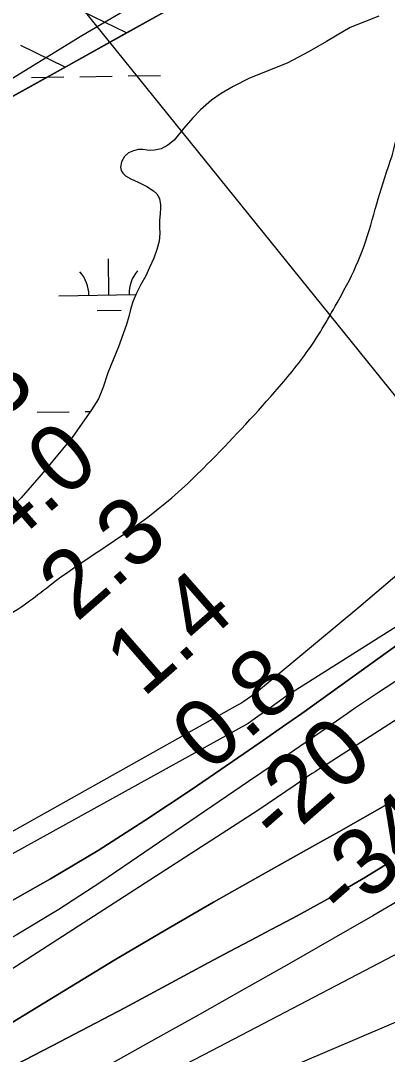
# Model space of a CAD drawing. Extents: x 3855477 to 3893699, y 299188 to 325115.
# Drawn here: x 3872034 to 3872399, y 312474 to 313502 of the extents above; entities that cross this region are included whole.
import ezdxf

# ---------------------------------------------------------------- set-up
doc = ezdxf.new("R2010")
doc.units = 0
for name, color, linetype in [('V-LEVE-TOET', 7, 'Continuous'), ('V-RIVR-EDGE', 7, 'Continuous'), ('V-RIVR-RANG', 7, 'Continuous'), ('V-RRAP-FSHR', 7, 'Continuous'), ('V-TOPO-DPTH', 7, 'Continuous'), ('V-TOPO-MAJR', 7, 'Continuous'), ('V-TOPO-MINR', 7, 'Continuous'), ('V-TOPO-WATR', 7, 'Continuous'), ('V-WETL-SWMP', 7, 'Continuous')]:
    doc.layers.add(name, color=color, linetype=linetype)

msp = doc.modelspace()

# ---------------------------------------------------------------- linework, layer by layer
at = {"layer": 'V-LEVE-TOET'}
msp.add_lwpolyline([(3871683.1, 313244.5), (3871881.8, 313356.2), (3872095, 313487), (3872256, 313581.8), (3872444.5, 313683.3), (3872550.2, 313742.6), (3872675.2, 313814.3), (3872773.1, 313870), (3872794, 313883.7), (3872810.9, 313899.9), (3872844.6, 313938.1), (3872917, 314021.2), (3872980, 314095.1), (3873014.6, 314138.1), (3873035.6, 314164.5), (3873081.3, 314220.9), (3873128.2, 314274.4), (3873171.4, 314327.2)], dxfattribs=at)
at = {"layer": 'V-RIVR-EDGE'}
for points in [[(3870972.1, 312666.3), (3870993.8, 312672.1), (3871022.5, 312690), (3871060.4, 312706.6), (3871102.3, 312719.3), (3871147, 312724.7), (3871191.2, 312718.7), (3871232.6, 312709.4), (3871259.3, 312700.6), (3871295.9, 312688.9), (3871335.8, 312680.4), (3871370, 312678.4), (3871443.4, 312681.4), (3871511.9, 312689.2), (3871574.1, 312695.8), (3871592.9, 312698.9), (3871623.2, 312703.6), (3871656.7, 312711.5), (3871689.8, 312725.4), (3871735.7, 312752.4), (3871757.6, 312771.5), (3871778, 312783), (3871812.7, 312794.4), (3871835.4, 312804.7), (3871868.2, 312821.8), (3871906.9, 312843.6), (3871977.9, 312885.7), (3872043, 312925), (3872065.3, 312942.1), (3872139.2, 312992.9), (3872194.3, 313036.2), (3872219.5, 313060.5), (3872287, 313132.8), (3872320.2, 313174.2), (3872350.6, 313224.3), (3872369.8, 313262.5), (3872396.3, 313345.8), (3872408.4, 313389.2), (3872409.7, 313428.2), (3872418.9, 313462.5), (3872430.1, 313484), (3872453.7, 313511.8), (3872520.4, 313558.7), (3872545.5, 313579.7), (3872572.7, 313590), (3872600.6, 313599.5), (3872632.1, 313615.4), (3872649.3, 313622.1), (3872670.8, 313631.2), (3872686.8, 313633.2), (3872707.5, 313632.3), (3872752.9, 313645.4), (3872779.7, 313650.1), (3872801.2, 313649.6), (3872820.7, 313647.6), (3872846.2, 313648.7), (3872863.4, 313655.1), (3872888.1, 313659.8), (3872904, 313660.5)], [(3863207.1, 312832.2), (3863229.9, 312820.5), (3863243.5, 312811.8), (3863252.2, 312800.6), (3863256, 312790.4), (3863258, 312782.1), (3863257.5, 312769.5), (3863258.4, 312767), (3863259.9, 312761.2), (3863272.5, 312752), (3863294.8, 312738.3), (3863304.9, 312730.5), (3863319.5, 312720.3), (3863340.8, 312706.1), (3863352, 312701.7), (3863367, 312691), (3863378.2, 312682.7), (3863401.9, 312671), (3863427.1, 312656.4), (3863482.4, 312619.3), (3863528.5, 312589.1), (3863577.5, 312559.9), (3863604.1, 312542.3), (3863636.6, 312517.5), (3863649.7, 312508.2), (3863660.4, 312503.8), (3863682.7, 312489.7), (3863711.3, 312471.6), (3863738.9, 312455.5), (3863758.3, 312443.8), (3863780.1, 312431.2), (3863800.5, 312415.1), (3863817, 312406.8), (3863839.8, 312392.2), (3863862.1, 312377.5), (3863889.7, 312359), (3863936.7, 312330.2), (3863968.7, 312306.9), (3863983.8, 312297.1), (3864001.7, 312287.3), (3864027.4, 312273.7), (3864050.2, 312262.5), (3864086.1, 312242.9), (3864114.2, 312230.7), (3864161.8, 312206.8), (3864218.5, 312183.4), (3864252, 312168.7), (3864285.9, 312149.2), (3864306.8, 312137.5), (3864333.5, 312126.3), (3864359.7, 312113.6), (3864405.3, 312090.6), (3864433.4, 312079.9), (3864480.5, 312059.9), (3864519.8, 312042.8), (3864559.5, 312026.6), (3864597.4, 312010), (3864673.5, 311974.9), (3864716.2, 311957.3), (3864748.2, 311942.6), (3864782.2, 311928.5), (3864814.7, 311917.2), (3864837.5, 311908.4), (3864857.4, 311899.1), (3864871, 311891.8), (3864889.4, 311885.5), (3864901.6, 311881.1), (3864917.6, 311873.7), (3864943.3, 311864), (3864968, 311853.2), (3864991.3, 311844.4), (3865007.8, 311838.6), (3865027.2, 311829.8), (3865055.8, 311817.6), (3865074.3, 311810.2), (3865099.5, 311798), (3865169.3, 311767.3), (3865206.7, 311751.1), (3865252.8, 311727.2), (3865287.7, 311710.6), (3865320.2, 311696.5), (3865350.8, 311682.8), (3865409.5, 311654), (3865441.5, 311635.9), (3865468.1, 311618.4), (3865502.5, 311593.5), (3865519, 311581.9), (3865540.8, 311565.8), (3865562.2, 311550.7), (3865593.2, 311530.7), (3865614.5, 311512.7), (3865636.3, 311497.1), (3865660.6, 311479.5), (3865674.1, 311466.9), (3865694.5, 311450.8), (3865723.6, 311431.3), (3865765.8, 311405.4), (3865794.9, 311386.9), (3865822.5, 311368.4), (3865843.8, 311357.2), (3865860.8, 311347.4), (3865894.8, 311332.3), (3865922.9, 311321), (3865957.4, 311306.9), (3865987, 311294.2), (3866029.2, 311278), (3866067, 311265.3), (3866101.5, 311251.6), (3866129.6, 311241.9), (3866147.6, 311237.9), (3866169.4, 311232), (3866197.5, 311224.2), (3866231, 311213), (3866265.5, 311203.2), (3866285.9, 311197.3), (3866332, 311184.1), (3866359.1, 311172.8), (3866381, 311168.4), (3866393.6, 311165.9), (3866400.9, 311160.6), (3866406.7, 311158.6), (3866430.5, 311150.3), (3866466.4, 311139), (3866495.5, 311132.2), (3866529, 311121.9), (3866564.4, 311113.1), (3866587.2, 311105.7), (3866615.8, 311098.8), (3866658.1, 311087.1), (3866694.5, 311075.3), (3866714.4, 311068.5), (3866741.5, 311059.2), (3866767.3, 311055.7), (3866784.7, 311052.3), (3866816.3, 311042), (3866834.7, 311036.1), (3866869.2, 311024.4), (3866903.1, 311013.2), (3866908.5, 311009.3), (3866908.9, 311004.4), (3866908.9, 311002.5), (3866903.6, 311000.5), (3866900.2, 310996.6), (3866897.7, 310988.9), (3866897.7, 310988.4), (3866901.6, 310984.5), (3866906.9, 310981.1), (3866918.6, 310978.1), (3866929.8, 310976.2), (3866933.6, 310977.1), (3866939.5, 310985.4), (3866939, 310987.8), (3866937.6, 310989.8), (3866932.7, 310990.7), (3866924, 310991.7), (3866922.5, 310993.7), (3866920.6, 310999), (3866921.1, 311001.9), (3866924, 311002.9), (3866927.4, 311002.9), (3866930.8, 311002.9), (3866947.3, 310999.9), (3866980.3, 310990.6), (3867010.4, 310980.3), (3867026.4, 310974.5), (3867063.3, 310966.1), (3867093.4, 310953.4), (3867109.4, 310952.9), (3867128.8, 310946.1), (3867179.7, 310930.9), (3867221.5, 310918.2), (3867256.9, 310905.4), (3867293.3, 310893.2), (3867338.4, 310880), (3867370, 310870.7), (3867412.2, 310857.9), (3867470.9, 310839.3), (3867485.9, 310835.4), (3867499.1, 310836.9), (3867515.1, 310844.6), (3867537, 310860.6), (3867550.6, 310874.1), (3867558.4, 310888.7), (3867566.2, 310900.8), (3867575, 310909.5), (3867591, 310918.7), (3867596.9, 310919.2), (3867603.7, 310919.1), (3867628.4, 310912.3), (3867660.9, 310901), (3867685.2, 310890.8), (3867709.4, 310883.4), (3867736.1, 310878.5), (3867759.9, 310872.1), (3867775.9, 310868.2), (3867791.5, 310859.4), (3867808.4, 310849.2), (3867829.3, 310839.4), (3867856, 310830.1), (3867883.1, 310819.9), (3867902.1, 310812.5), (3867927.8, 310798.9), (3867944.7, 310788.6), (3867961.2, 310779.9), (3867986, 310770.6), (3867999.1, 310765.2), (3868011.2, 310759.8), (3868025.8, 310751.5), (3868036.4, 310744.7), (3868051, 310738.8), (3868071.4, 310731), (3868087.4, 310727.1), (3868111.6, 310724.6), (3868125.2, 310721.2), (3868147.1, 310712.4), (3868174.7, 310704.1), (3868197.5, 310695.7), (3868214.5, 310689.9), (3868239.3, 310677.2), (3868260.6, 310670.8), (3868284.4, 310666.4), (3868316.9, 310659.5), (3868344.1, 310653.6), (3868376.6, 310646.7), (3868410.1, 310641.3), (3868440.2, 310636.9), (3868468.8, 310632.4), (3868492.1, 310629.5), (3868518.4, 310623.1), (3868536.8, 310623), (3868547.5, 310623.5), (3868562.5, 310620.5), (3868581, 310615.2), (3868596.5, 310614.1), (3868609.1, 310608.8), (3868621.3, 310608.7), (3868632.9, 310606.8), (3868646, 310603.3), (3868659.6, 310598.9), (3868680.5, 310591.6), (3868698, 310586.7), (3868708.2, 310587.6), (3868719.3, 310587.6), (3868733.4, 310585.6), (3868758.2, 310579.8), (3868781.4, 310573.9), (3868804.7, 310569.9), (3868819.8, 310566), (3868824.2, 310566), (3868832.9, 310567.9), (3868838.7, 310567.9), (3868853.8, 310568.3), (3868866.9, 310566.4), (3868878.1, 310563.9), (3868891.7, 310564.4), (3868904.3, 310564.3), (3868919.8, 310562.8), (3868941.2, 310556.5), (3868965.4, 310550.6), (3869003.8, 310543.7), (3869038.3, 310539.7), (3869049.9, 310537.8), (3869068.4, 310532.4), (3869091.7, 310530.8), (3869110.6, 310529.3), (3869128.6, 310526.4), (3869142.1, 310518.6), (3869157.6, 310506.9), (3869177, 310489.8), (3869190.1, 310479.1), (3869202.2, 310469.9), (3869217.3, 310463), (3869243, 310454.7), (3869275, 310445.9), (3869293, 310441.5), (3869305.6, 310442.4), (3869320.7, 310438.5), (3869355.6, 310430.6), (3869392, 310421.3), (3869425, 310412.5), (3869458.5, 310398.8), (3869488.1, 310385.1), (3869524.9, 310367.1), (3869556, 310352), (3869578.3, 310338.8), (3869601.6, 310328.5), (3869624.4, 310322.2), (3869655.9, 310315.8), (3869691.4, 310308.9), (3869727.8, 310299.6), (3869752.5, 310295.1), (3869779.2, 310289.7), (3869816.1, 310283.3), (3869843.8, 310279.4), (3869864.6, 310274.5), (3869888.9, 310264.7), (3869906.4, 310256.9), (3869925.8, 310252.5), (3869942.3, 310244.6), (3869966, 310233.4), (3869989.3, 310228), (3870019.4, 310219.2), (3870039.3, 310217.2), (3870097.6, 310207.4), (3870123.3, 310204.9), (3870164.6, 310196.5), (3870192.7, 310192.1), (3870226.7, 310187.6), (3870265.1, 310185.1), (3870295.7, 310184), (3870321.9, 310184.9), (3870353.5, 310186.3), (3870391.3, 310183.8), (3870439.4, 310181.3), (3870483.6, 310179.7), (3870533.1, 310177.1), (3870576.3, 310177.5), (3870606, 310177.9), (3870635.1, 310178.3), (3870679.8, 310176.3), (3870709.4, 310177.7), (3870754.6, 310180), (3870836.7, 310190), (3870888.2, 310191.3), (3870912.4, 310192.7), (3870946.4, 310195.1), (3870977.5, 310199.4), (3871022.2, 310209.4), (3871049.9, 310218.6), (3871070.8, 310224.9), (3871091.7, 310224.8), (3871110.7, 310223.8), (3871127.6, 310219.9), (3871149.5, 310210.1), (3871180, 310195.9), (3871198.5, 310187.6), (3871229.5, 310178.8), (3871247, 310177.3), (3871265.9, 310176.3), (3871287.8, 310173.3), (3871310.6, 310170.8), (3871328.6, 310167.4), (3871341.2, 310165.9), (3871353.8, 310165.4), (3871367.9, 310169.3), (3871397.5, 310176), (3871415, 310178.4), (3871443.7, 310181.7), (3871467, 310183.6), (3871496.6, 310185.9), (3871534, 310188.8), (3871547.6, 310190.7), (3871571.9, 310194.5), (3871607.9, 310199.7), (3871648.2, 310206.4), (3871686.1, 310215.1), (3871735.2, 310226.1), (3871771.6, 310234.8), (3871791.1, 310234.7), (3871801.3, 310238.6), (3871824.1, 310243.4), (3871860.5, 310252), (3871894.5, 310256.3), (3871929, 310257.7), (3871967.4, 310258.6), (3872001.4, 310258), (3872037.8, 310257), (3872067.4, 310255.4), (3872101.9, 310257.8), (3872150, 310258.6), (3872177.2, 310260.5), (3872227.2, 310270.6), (3872274.4, 310278.2), (3872295.7, 310280.1), (3872312.2, 310280.1), (3872321.5, 310280), (3872332.6, 310280.5), (3872352.1, 310286.3), (3872373, 310287.2), (3872406, 310287.6), (3872422, 310288.5), (3872452.6, 310292.3), (3872488.1, 310300), (3872537.2, 310311.6), (3872583.8, 310317.8), (3872632.9, 310322.5), (3872668.8, 310329.2), (3872731, 310339.7), (3872796.1, 310351.2), (3872849.1, 310364.2), (3872896.2, 310376.7), (3872941.9, 310393.6), (3872970.6, 310407.6), (3873015.3, 310426.4), (3873066.4, 310453), (3873096, 310468.5), (3873134, 310485.4), (3873164.6, 310501.8), (3873227.8, 310533.7), (3873273, 310558.4), (3873325.6, 310585.9), (3873391.7, 310620.7), (3873435.5, 310646.9), (3873471, 310665.2), (3873502.1, 310685.1), (3873530.8, 310699.6), (3873577.9, 310719.4), (3873620.7, 310740.6), (3873650.9, 310754.6), (3873683.4, 310774.5), (3873708.3, 310795.3), (3873753, 310827.2), (3873787.6, 310858.2), (3873822.1, 310892.6), (3873850.4, 310914.4), (3873872.2, 310928.4), (3873893.7, 310947.3), (3873917, 310966.2), (3873944.3, 310988.9), (3873975.4, 311014.6), (3874011.4, 311043.2), (3874039.2, 311069.3), (3874068.9, 311102.8), (3874103, 311145.4), (3874137.6, 311188.1), (3874145.8, 311194.8), (3874157.5, 311200.2), (3874165.3, 311200.6), (3874172.6, 311200.1), (3874181.3, 311186.5), (3874183.2, 311173.9)]]:
    msp.add_spline(points, degree=3, dxfattribs=at)
at = {"layer": 'V-RIVR-RANG'}
msp.add_line((3872099.9, 313508), (3872539.8, 312963.5), dxfattribs=at)
at = {"layer": 'V-RRAP-FSHR'}
for p, q in [((3872139.6, 313489.6), (3872095.7, 313510.9)), ((3872078.5, 313455.5), (3872034.5, 313476.9))]:
    msp.add_line(p, q, dxfattribs=at)
for points in [[(3874729.1, 316940.4), (3874727, 316915.7), (3874699.1, 316855.8), (3874461, 316500), (3874290.6, 316200.8), (3874067.1, 315807), (3874012.6, 315677.6), (3873971.3, 315579.9), (3873929.6, 315499.4), (3873719.8, 315178.8), (3873484.7, 314776.2), (3873217.5, 314339.6), (3873138.3, 314235.3), (3873075.4, 314153.6), (3872927.5, 313976.2), (3872892.5, 313938.1), (3872825.2, 313876.9), (3872784.8, 313848), (3872743.1, 313825.5), (3871825.5, 313314.7), (3871602.9, 313190.2), (3871185.8, 312936.5)], [(3872200.8, 313523.6), (3872139.6, 313489.6)], [(3872139.6, 313489.6), (3872078.5, 313455.5)], [(3872078.5, 313455.5), (3872017.3, 313421.5)]]:
    msp.add_lwpolyline(points, dxfattribs=at)
at = {"layer": 'V-TOPO-DPTH'}
for points in [[(3873269, 313577.8), (3872741.4, 313260), (3872733.3, 313253.8), (3872572.1, 313098.7), (3872522.8, 313052.3), (3872472.9, 313006.7), (3872422, 312962.2), (3872370.4, 312918.5), (3872268.6, 312834.1), (3872267.4, 312833.1), (3872265, 312831.2), (3872263.7, 312830.3), (3872259.3, 312827.2), (3872256.2, 312825.1), (3872253, 312823.1), (3872249.7, 312821.3), (3871834.9, 312588.8), (3871788.8, 312574.4), (3871135.2, 312612.1)], [(3871134.7, 312593), (3871833, 312524.8), (3871833.9, 312524.5), (3871838.1, 312524.6), (3871840, 312525.3), (3872015.8, 312621.7), (3872063.8, 312648.9), (3872111.2, 312677.1), (3872157.8, 312706.7), (3872203.8, 312737.2), (3872256.6, 312773.3), (3872275.7, 312786.5), (3872294.7, 312799.8), (3872313.7, 312813.2), (3872332.6, 312826.6), (3872419, 312888.6), (3872768.2, 313095.2), (3872789.4, 313109.5), (3872810.2, 313124.3), (3872845.2, 313150.3), (3872854.3, 313157.1), (3872863.3, 313163.9), (3872872.3, 313170.8), (3873380.4, 313528.8)], [(3871134.7, 312593), (3871833, 312524.8), (3871833.9, 312524.5), (3871838.1, 312524.6), (3871840, 312525.3), (3872015.8, 312621.7), (3872063.8, 312648.9), (3872111.2, 312677.1), (3872157.8, 312706.7), (3872203.8, 312737.2), (3872256.6, 312773.3), (3872275.7, 312786.5), (3872294.7, 312799.8), (3872313.7, 312813.2), (3872332.6, 312826.6), (3872419, 312888.6), (3872768.2, 313095.2), (3872789.4, 313109.5), (3872810.2, 313124.3), (3872845.2, 313150.3), (3872854.3, 313157.1), (3872863.3, 313163.9), (3872872.3, 313170.8), (3873380.4, 313528.8)], [(3873463.5, 313494.2), (3872899.2, 313131.2), (3872877.4, 313115.6), (3872855.4, 313100), (3872765.6, 313036.9), (3872334.3, 312759.9), (3872331.4, 312758.1), (3872328.4, 312756.2), (3872327, 312755.3), (3872324.1, 312753.4), (3872322.6, 312752.4), (3872307.1, 312741.8), (3872297.8, 312735.6), (3872288.6, 312729.3), (3872279.4, 312723), (3872270.2, 312716.8), (3871907.5, 312483.3), (3871891, 312479.5), (3871874.3, 312477.5), (3871135.7, 312566)], [(3873463.5, 313494.2), (3872899.2, 313131.2), (3872877.4, 313115.6), (3872855.4, 313100), (3872765.6, 313036.9), (3872334.3, 312759.9), (3872331.4, 312758.1), (3872328.4, 312756.2), (3872327, 312755.3), (3872324.1, 312753.4), (3872322.6, 312752.4), (3872307.1, 312741.8), (3872297.8, 312735.6), (3872288.6, 312729.3), (3872279.4, 312723), (3872270.2, 312716.8), (3871907.5, 312483.3), (3871891, 312479.5), (3871874.3, 312477.5), (3871135.7, 312566)], [(3871176.1, 312521.4), (3871844.3, 312421.7), (3871847.4, 312420.8), (3871850.6, 312420.1), (3871853.8, 312419.5), (3871857, 312419.3), (3871860.2, 312419.3), (3871863.4, 312419.8), (3871866.5, 312420.5), (3871888.5, 312427.3), (3871896, 312429.9), (3871903.3, 312432.8), (3871910.4, 312436.4), (3871917.4, 312440.2), (3872128, 312568.2), (3872176.8, 312597.1), (3872226, 312625.5), (3872275.5, 312653.5), (3872326.8, 312682.1), (3872350.6, 312695.6), (3872374.5, 312709.1), (3872398.2, 312722.8), (3872421.9, 312736.6)], [(3872421.9, 312736.6), (3872398.2, 312722.8), (3872374.5, 312709.1), (3872350.6, 312695.6), (3872326.8, 312682.1), (3872275.5, 312653.5), (3872226, 312625.5), (3872176.8, 312597.1), (3872128, 312568.2), (3871917.4, 312440.2), (3871910.4, 312436.4), (3871903.3, 312432.8), (3871896, 312429.9), (3871888.5, 312427.3), (3871866.5, 312420.5), (3871863.4, 312419.8), (3871860.2, 312419.3), (3871857, 312419.3), (3871853.8, 312419.5), (3871850.6, 312420.1), (3871847.4, 312420.8), (3871844.3, 312421.7), (3871176.1, 312521.4)], [(3871186.7, 312504.9), (3871898.3, 312404.9), (3871919, 312411.6), (3871939.2, 312419.8), (3871959, 312428.8), (3871992.8, 312445.7), (3872029.2, 312464.1), (3872065.5, 312482.7), (3872101.6, 312501.6), (3872137.7, 312520.7), (3872221.3, 312565.5), (3872242, 312576.5), (3872262.7, 312587.6), (3872283.4, 312598.5), (3872304.1, 312609.5), (3872312.7, 312614), (3872329, 312622.8), (3872345.2, 312631.8), (3872361.3, 312641.1), (3872377.2, 312650.6), (3872392.6, 312660.1), (3872400.7, 312665.1)], [(3872400.7, 312665.1), (3872392.6, 312660.1), (3872377.2, 312650.6), (3872361.3, 312641.1), (3872345.2, 312631.8), (3872329, 312622.8), (3872312.7, 312614), (3872304.1, 312609.5), (3872283.4, 312598.5), (3872262.7, 312587.6), (3872242, 312576.5), (3872221.3, 312565.5), (3872137.7, 312520.7), (3872101.6, 312501.6), (3872065.5, 312482.7), (3872029.2, 312464.1), (3871992.8, 312445.7), (3871959, 312428.8), (3871939.2, 312419.8), (3871919, 312411.6), (3871898.3, 312404.9), (3871186.7, 312504.9)]]:
    msp.add_lwpolyline(points, dxfattribs=at)
at = {"layer": 'V-TOPO-MAJR'}
msp.add_lwpolyline([(3872409.2, 312626.6), (3872384.3, 312611.9), (3872345.7, 312589.7), (3872301.2, 312564.4), (3872256.6, 312539.1), (3872212, 312514), (3872167.3, 312489), (3872000, 312395.8), (3871993.9, 312392.4), (3871987.9, 312389), (3871981.9, 312385.6), (3871975.9, 312382.2), (3871971.2, 312379.6), (3871967.5, 312377.6), (3871963.7, 312375.8), (3871959.7, 312374.2), (3871955.7, 312372.8), (3871951.7, 312371.6), (3871947.6, 312370.5), (3871943.4, 312369.8), (3871939.2, 312369.2), (3871210, 312487.6)], dxfattribs=at)
at = {"layer": 'V-TOPO-MINR'}
for points in [[(3873422, 313589.7), (3872850.4, 313179), (3872849.5, 313178.2), (3872847.5, 313176.7), (3872846.5, 313175.9), (3872841.9, 313172.4), (3872839.7, 313170.8), (3872837.5, 313169.3), (3872835.2, 313167.9), (3872832.9, 313166.6), (3872830.5, 313165.3), (3872828.1, 313164.1), (3872825.7, 313162.8), (3872298.8, 312830.7), (3872289.3, 312823.7), (3872279.7, 312816.8), (3872270.1, 312810), (3872260.5, 312803.1), (3871843.5, 312572.9), (3871821, 312564.7), (3871801.4, 312560.1), (3871768.7, 312562.3), (3871129.5, 312602.2)], [(3873380.4, 313528.8), (3872872.3, 313170.8), (3872863.3, 313163.9), (3872854.3, 313157.1), (3872845.2, 313150.3), (3872810.2, 313124.3), (3872789.4, 313109.5), (3872768.2, 313095.2), (3872419, 312888.6), (3872332.6, 312826.6), (3872313.7, 312813.2), (3872294.7, 312799.8), (3872275.7, 312786.5), (3872256.6, 312773.3), (3872203.8, 312737.2), (3872157.8, 312706.7), (3872111.2, 312677.1), (3872063.8, 312648.9), (3872015.8, 312621.7), (3871840, 312525.3), (3871838.1, 312524.6), (3871833.9, 312524.5), (3871833, 312524.8), (3871134.7, 312593)], [(3873463.5, 313494.2), (3872899.2, 313131.2), (3872877.4, 313115.6), (3872855.4, 313100), (3872765.6, 313036.9), (3872334.3, 312759.9), (3872331.4, 312758.1), (3872328.4, 312756.2), (3872327, 312755.3), (3872324.1, 312753.4), (3872322.6, 312752.4), (3872307.1, 312741.8), (3872297.8, 312735.6), (3872288.6, 312729.3), (3872279.4, 312723), (3872270.2, 312716.8), (3871907.5, 312483.3), (3871891, 312479.5), (3871874.3, 312477.5), (3871135.7, 312566)], [(3873483.6, 313193.9), (3873443.1, 313152.6), (3873199.1, 312910.6), (3873184.8, 312897.1), (3873170.2, 312884.1), (3873154.9, 312871.8), (3872540.8, 312563.3), (3872144.2, 312394.2), (3872117.9, 312380.8), (3872091.6, 312367.6), (3872065.1, 312354.8), (3872038.5, 312342.2), (3872036.2, 312341.2), (3872010.4, 312329.9), (3871984.3, 312319.5), (3871363.1, 312423.9), (3871250.3, 312434.2)], [(3872414, 312849.7), (3872389.9, 312834.1), (3872366.1, 312818), (3872362.6, 312815.5), (3872337.2, 312797.9), (3872311.8, 312780.4), (3872286.3, 312762.9), (3872260.8, 312745.5), (3872113.8, 312645.4), (3872072.2, 312618.4), (3872029.8, 312592.8), (3871986.4, 312569.1), (3871942.2, 312546.7), (3871870.9, 312512.7), (3871861.6, 312509.2), (3871852.1, 312506.7), (3871842.3, 312505.7), (3871832.3, 312505.8), (3871135, 312580.9)], [(3872421.9, 312736.6), (3872398.2, 312722.8), (3872374.5, 312709.1), (3872350.6, 312695.6), (3872326.8, 312682.1), (3872275.5, 312653.5), (3872226, 312625.5), (3872176.8, 312597.1), (3872128, 312568.2), (3871917.4, 312440.2), (3871910.4, 312436.4), (3871903.3, 312432.8), (3871896, 312429.9), (3871888.5, 312427.3), (3871866.5, 312420.5), (3871863.4, 312419.8), (3871860.2, 312419.3), (3871857, 312419.3), (3871853.8, 312419.5), (3871850.6, 312420.1), (3871847.4, 312420.8), (3871844.3, 312421.7), (3871176.1, 312521.4)], [(3872400.7, 312665.1), (3872392.6, 312660.1), (3872377.2, 312650.6), (3872361.3, 312641.1), (3872345.2, 312631.8), (3872329, 312622.8), (3872312.7, 312614), (3872304.1, 312609.5), (3872283.4, 312598.5), (3872262.7, 312587.6), (3872242, 312576.5), (3872221.3, 312565.5), (3872137.7, 312520.7), (3872101.6, 312501.6), (3872065.5, 312482.7), (3872029.2, 312464.1), (3871992.8, 312445.7), (3871959, 312428.8), (3871939.2, 312419.8), (3871919, 312411.6), (3871898.3, 312404.9), (3871186.7, 312504.9)], [(3872419.3, 312579.8), (3872275.4, 312504.6), (3872223.9, 312477.8), (3872172.3, 312451), (3872120.7, 312424.3), (3872069.1, 312397.7), (3871986.5, 312355.1), (3871976, 312350.1), (3871965.5, 312345.3), (3871253.3, 312470.3)]]:
    msp.add_lwpolyline(points, dxfattribs=at)
at = {"layer": 'V-TOPO-WATR'}
msp.add_lwpolyline([(3873269, 313577.8), (3872741.4, 313260), (3872733.3, 313253.8), (3872572.1, 313098.7), (3872522.8, 313052.3), (3872472.9, 313006.7), (3872422, 312962.2), (3872370.4, 312918.5), (3872268.6, 312834.1), (3872267.4, 312833.1), (3872265, 312831.2), (3872263.7, 312830.3), (3872259.3, 312827.2), (3872256.2, 312825.1), (3872253, 312823.1), (3872249.7, 312821.3), (3871834.9, 312588.8), (3871788.8, 312574.4), (3871135.2, 312612.1)], dxfattribs=at)
at = {"layer": 'V-WETL-SWMP'}
for p, q in [((3872045.1, 313445.1), (3872077.1, 313445.7)), ((3872093.1, 313445.9), (3872125.1, 313446.4)), ((3872141.1, 313446.7), (3872173.1, 313447.2)), ((3872122, 313229.1), (3872121.4, 313265.1)), ((3872072, 313228.3), (3872148.7, 313229.6)), ((3872110.3, 313213.5), (3872134.3, 313213.9)), ((3872050.5, 313112.5), (3872082.5, 313113)), ((3872098.5, 313113.3), (3872103.7, 313113.4))]:
    msp.add_line(p, q, dxfattribs=at)
msp.add_lwpolyline([(3872390.5, 313506.2), (3872362, 313495), (3872348.8, 313487.2), (3872338.2, 313480.8), (3872321.1, 313470.9), (3872299.1, 313459.4), (3872261.9, 313444.5), (3872245.6, 313436.3), (3872233.5, 313429.2), (3872224.1, 313422.8), (3872213.1, 313413), (3872205.3, 313405), (3872196.4, 313394.8), (3872186.8, 313382.8), (3872180.6, 313377.8), (3872173.8, 313374.3), (3872167.2, 313372.9), (3872163.7, 313372.5), (3872159.9, 313373), (3872155.6, 313373.7), (3872151.4, 313373.6), (3872146.3, 313372.3), (3872141.5, 313370.4), (3872137.3, 313366.7), (3872134.6, 313361.4), (3872133.5, 313356), (3872134, 313352.8), (3872135.7, 313350), (3872138.5, 313347.4), (3872143.8, 313344.6), (3872151.2, 313341.2), (3872159.7, 313336.8), (3872166.3, 313332.6), (3872169.5, 313329.7), (3872172.2, 313324.9), (3872173.3, 313318.7), (3872173.4, 313315.3), (3872172.9, 313309.9), (3872172.4, 313302.9), (3872172.4, 313296.4), (3872172.6, 313290.3), (3872171.8, 313282.5), (3872169.7, 313274.3), (3872166.6, 313265.6), (3872162.4, 313256.4), (3872158.6, 313248.2), (3872153.7, 313239.4), (3872149.3, 313231), (3872146, 313223.1), (3872143.9, 313216), (3872141.7, 313207.7), (3872139.3, 313199.6), (3872131.4, 313177.5), (3872120.9, 313151.7), (3872116.2, 313137.5), (3872111.5, 313125.7), (3872104.8, 313115), (3872085.3, 313087.3), (3872056.5, 313052.7), (3872034.8, 313027.6), (3871992.2, 312984.9)], dxfattribs=at)
for centre, start, end in [((3872066.8, 313228.7), 0.1615, 41.7052), ((3872177.3, 313230.5), 140.1615, 181.7052)]:
    msp.add_arc(centre, 35.2, start, end, dxfattribs=at)

# ---------------------------------------------------------------- texts
at = {"layer": 'V-RIVR-RANG'}
for s, p in [('4.3', (3871957.8, 313053.3)), ('4.0', (3872021.6, 312976.3)), ('2.3', (3872089.9, 312903.1)), ('1.4', (3872155.9, 312828)), ('0.8', (3872222, 312752.9)), ('-20', (3872290.4, 312679.9)), ('-34', (3872356.8, 312605.2))]:
    msp.add_text(s, height=67, rotation=41.1883, dxfattribs=at).set_placement(p)

doc.saveas('drawing.dxf')
